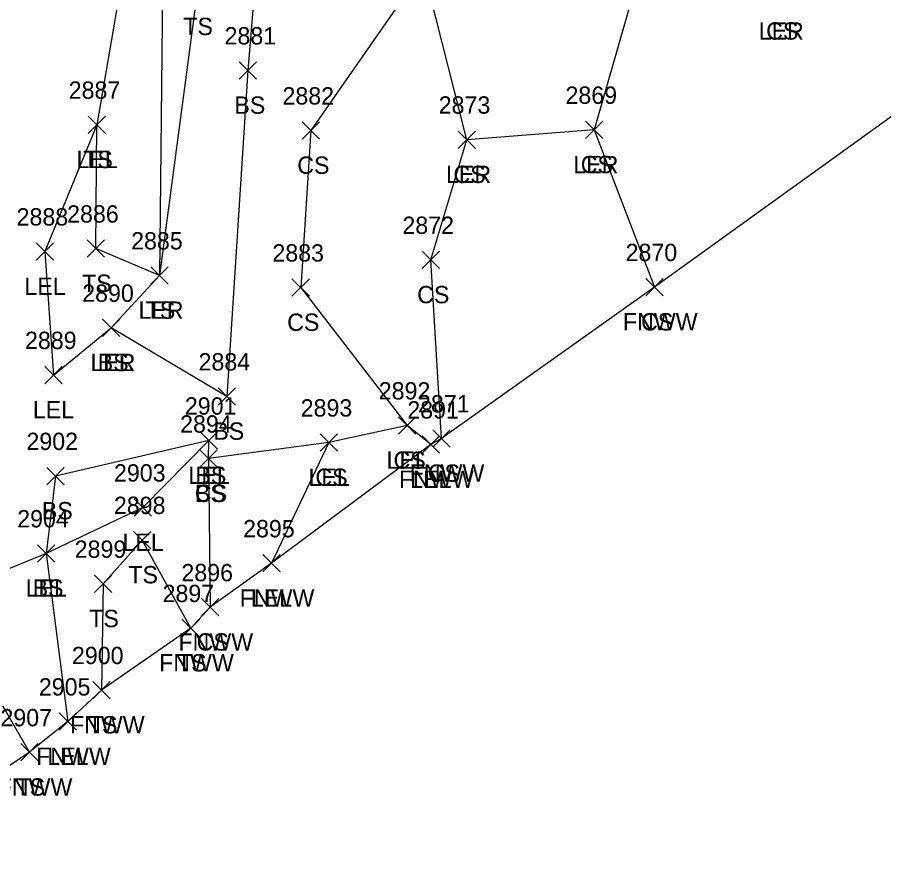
# Model space of a CAD drawing. Extents: x 1483143 to 1488182, y 802902 to 807581.
# Drawn here: x 1487352.5 to 1487452.4, y 805194.3 to 805291.1 of the extents above; entities that cross this region are included whole.
import ezdxf

# ---------------------------------------------------------------- set-up
doc = ezdxf.new("R2010")
doc.units = 0
for name, color, linetype in [('L_A', 7, 'Continuous'), ('L_I', 7, 'Continuous'), ('L_TIC', 7, 'Continuous'), ('LARO', 7, 'Continuous'), ('LELB', 7, 'Continuous'), ('LFNC', 7, 'Continuous')]:
    doc.layers.add(name, color=color, linetype=linetype)

msp = doc.modelspace()

# ---------------------------------------------------------------- linework, layer by layer
at = {"layer": 'L_TIC'}
for points in [[(1487378.104, 805283.984), (1487380.104, 805285.984)], [(1487380.104, 805283.984), (1487378.104, 805285.984)], [(1487360.697, 805277.716), (1487362.697, 805279.716)], [(1487362.697, 805277.716), (1487360.697, 805279.716)], [(1487360.697, 805277.716), (1487362.697, 805279.716)], [(1487362.697, 805277.716), (1487360.697, 805279.716)], [(1487385.353, 805277.052), (1487387.353, 805279.052)], [(1487387.353, 805277.052), (1487385.353, 805279.052)], [(1487418.051, 805277.132), (1487420.051, 805279.132)], [(1487420.051, 805277.132), (1487418.051, 805279.132)], [(1487418.051, 805277.132), (1487420.051, 805279.132)], [(1487420.051, 805277.132), (1487418.051, 805279.132)], [(1487403.373, 805275.996), (1487405.373, 805277.996)], [(1487405.373, 805275.996), (1487403.373, 805277.996)], [(1487403.373, 805275.996), (1487405.373, 805277.996)], [(1487405.373, 805275.996), (1487403.373, 805277.996)], [(1487354.688, 805263.091), (1487356.688, 805265.091)], [(1487356.688, 805263.091), (1487354.688, 805265.091)], [(1487360.571, 805263.427), (1487362.571, 805265.427)], [(1487362.571, 805263.427), (1487360.571, 805265.427)], [(1487399.186, 805262.12), (1487401.186, 805264.12)], [(1487401.186, 805262.12), (1487399.186, 805264.12)], [(1487367.899, 805260.327), (1487369.899, 805262.327)], [(1487369.899, 805260.327), (1487367.899, 805262.327)], [(1487367.899, 805260.327), (1487369.899, 805262.327)], [(1487369.899, 805260.327), (1487367.899, 805262.327)], [(1487384.191, 805258.932), (1487386.191, 805260.932)], [(1487386.191, 805258.932), (1487384.191, 805260.932)], [(1487425.013, 805258.985), (1487427.013, 805260.985)], [(1487427.013, 805258.985), (1487425.013, 805260.985)], [(1487425.013, 805258.985), (1487427.013, 805260.985)], [(1487427.013, 805258.985), (1487425.013, 805260.985)], [(1487362.343, 805254.287), (1487364.343, 805256.287)], [(1487364.343, 805254.287), (1487362.343, 805256.287)], [(1487362.343, 805254.287), (1487364.343, 805256.287)], [(1487364.343, 805254.287), (1487362.343, 805256.287)], [(1487362.343, 805254.287), (1487364.343, 805256.287)], [(1487364.343, 805254.287), (1487362.343, 805256.287)], [(1487355.665, 805248.838), (1487357.665, 805250.838)], [(1487357.665, 805248.838), (1487355.665, 805250.838)], [(1487375.673, 805246.366), (1487377.673, 805248.366)], [(1487377.673, 805246.366), (1487375.673, 805248.366)], [(1487396.459, 805243.019), (1487398.459, 805245.019)], [(1487398.459, 805243.019), (1487396.459, 805245.019)], [(1487396.459, 805243.019), (1487398.459, 805245.019)], [(1487398.459, 805243.019), (1487396.459, 805245.019)], [(1487400.416, 805241.523), (1487402.416, 805243.523)], [(1487402.416, 805241.523), (1487400.416, 805243.523)], [(1487400.416, 805241.523), (1487402.416, 805243.523)], [(1487402.416, 805241.523), (1487400.416, 805243.523)], [(1487373.605, 805241.267), (1487375.605, 805243.267)], [(1487375.605, 805241.267), (1487373.605, 805243.267)], [(1487373.605, 805241.267), (1487375.605, 805243.267)], [(1487375.605, 805241.267), (1487373.605, 805243.267)], [(1487387.454, 805241.045), (1487389.454, 805243.045)], [(1487389.454, 805241.045), (1487387.454, 805243.045)], [(1487387.454, 805241.045), (1487389.454, 805243.045)], [(1487389.454, 805241.045), (1487387.454, 805243.045)], [(1487399.189, 805240.822), (1487401.189, 805242.822)], [(1487401.189, 805240.822), (1487399.189, 805242.822)], [(1487399.189, 805240.822), (1487401.189, 805242.822)], [(1487401.189, 805240.822), (1487399.189, 805242.822)], [(1487373.549, 805239.192), (1487375.549, 805241.192)], [(1487375.549, 805239.192), (1487373.549, 805241.192)], [(1487373.549, 805239.192), (1487375.549, 805241.192)], [(1487375.549, 805239.192), (1487373.549, 805241.192)], [(1487355.902, 805237.185), (1487357.902, 805239.185)], [(1487357.902, 805237.185), (1487355.902, 805239.185)], [(1487365.997, 805233.551), (1487367.997, 805235.551)], [(1487367.997, 805233.551), (1487365.997, 805235.551)], [(1487365.91, 805229.801), (1487367.91, 805231.801)], [(1487367.91, 805229.801), (1487365.91, 805231.801)], [(1487354.834, 805228.258), (1487356.834, 805230.258)], [(1487356.834, 805228.258), (1487354.834, 805230.258)], [(1487354.834, 805228.258), (1487356.834, 805230.258)], [(1487356.834, 805228.258), (1487354.834, 805230.258)], [(1487380.812, 805227.112), (1487382.812, 805229.112)], [(1487382.812, 805227.112), (1487380.812, 805229.112)], [(1487380.812, 805227.112), (1487382.812, 805229.112)], [(1487382.812, 805227.112), (1487380.812, 805229.112)], [(1487361.397, 805224.747), (1487363.397, 805226.747)], [(1487363.397, 805224.747), (1487361.397, 805226.747)], [(1487373.751, 805222.041), (1487375.751, 805224.041)], [(1487375.751, 805222.041), (1487373.751, 805224.041)], [(1487373.751, 805222.041), (1487375.751, 805224.041)], [(1487375.751, 805222.041), (1487373.751, 805224.041)], [(1487371.522, 805219.639), (1487373.522, 805221.639)], [(1487373.522, 805219.639), (1487371.522, 805221.639)], [(1487371.522, 805219.639), (1487373.522, 805221.639)], [(1487373.522, 805219.639), (1487371.522, 805221.639)], [(1487361.235, 805212.48), (1487363.235, 805214.48)], [(1487363.235, 805212.48), (1487361.235, 805214.48)], [(1487361.235, 805212.48), (1487363.235, 805214.48)], [(1487363.235, 805212.48), (1487361.235, 805214.48)], [(1487357.334, 805208.86), (1487359.334, 805210.86)], [(1487359.334, 805208.86), (1487357.334, 805210.86)], [(1487357.334, 805208.86), (1487359.334, 805210.86)], [(1487359.334, 805208.86), (1487357.334, 805210.86)], [(1487352.901, 805205.306), (1487354.901, 805207.306)], [(1487354.901, 805205.306), (1487352.901, 805207.306)], [(1487352.901, 805205.306), (1487354.901, 805207.306)], [(1487354.901, 805205.306), (1487352.901, 805207.306)]]:
    msp.add_lwpolyline(points, dxfattribs=at)
at = {"layer": 'LARO'}
for points in [[(1487491.139, 805377.64), (1487483.455, 805387.213), (1487470.894, 805380.759), (1487466.258, 805367.224), (1487470.784, 805358.601), (1487458.226, 805342.162), (1487444.753, 805343.282), (1487439.56, 805348.1), (1487434.385, 805355.525), (1487412.488, 805358.065), (1487395.267, 805335.004), (1487373.886, 805314.551), (1487364.88, 805297.335), (1487361.697, 805278.716), (1487355.688, 805264.091), (1487356.665, 805249.838), (1487363.343, 805255.287)], [(1487456.251, 805325.102), (1487449.489, 805307.017), (1487440.44, 805293.541), (1487432.383, 805303.058), (1487424.191, 805296.138), (1487419.051, 805278.132), (1487404.373, 805276.996), (1487399.345, 805296.74), (1487390.946, 805305.217), (1487381.162, 805310.211), (1487373.886, 805314.551), (1487369.31, 805297.845), (1487368.899, 805261.327), (1487363.343, 805255.287)], [(1487400.189, 805241.822), (1487397.459, 805244.019), (1487388.454, 805242.045), (1487381.812, 805228.112)], [(1487374.605, 805242.267), (1487366.997, 805234.551), (1487355.834, 805229.258), (1487358.334, 805209.86)]]:
    msp.add_lwpolyline(points, dxfattribs=at)
at = {"layer": 'LELB'}
for points in [[(1487373.886, 805314.551), (1487373.239, 805294.062), (1487368.899, 805261.327), (1487361.571, 805264.427), (1487361.697, 805278.716)], [(1487381.162, 805310.211), (1487379.104, 805284.984), (1487376.673, 805247.366), (1487363.343, 805255.287)], [(1487399.345, 805296.74), (1487386.353, 805278.052), (1487385.191, 805259.932), (1487397.459, 805244.019)], [(1487419.051, 805278.132), (1487426.013, 805259.985)], [(1487401.416, 805242.523), (1487400.186, 805263.12), (1487404.373, 805276.996)], [(1487374.549, 805240.192), (1487374.605, 805242.267), (1487356.902, 805238.185), (1487355.834, 805229.258), (1487349.982, 805226.845), (1487344.332, 805234.379)], [(1487388.454, 805242.045), (1487374.549, 805240.192), (1487374.751, 805223.041)], [(1487372.522, 805220.639), (1487366.91, 805230.801), (1487362.397, 805225.747), (1487362.235, 805213.48)], [(1487353.901, 805206.306), (1487348.823, 805215.051), (1487341.271, 805208.596), (1487340.385, 805197.167)]]:
    msp.add_lwpolyline(points, dxfattribs=at)
at = {"layer": 'LFNC'}
msp.add_lwpolyline([(1487486.093, 805303.625), (1487464.014, 805287.372), (1487426.013, 805259.985), (1487401.416, 805242.523), (1487400.189, 805241.822), (1487381.812, 805228.112), (1487374.751, 805223.041), (1487372.522, 805220.639), (1487362.235, 805213.48), (1487358.334, 805209.86), (1487353.901, 805206.306), (1487340.385, 805197.167), (1487324.399, 805185.566), (1487312.705, 805164.898), (1487301.176, 805144.211), (1487298.042, 805137.825), (1487294.364, 805131.506), (1487284.562, 805115.259), (1487273.31, 805094.592), (1487256.779, 805068.371), (1487246.919, 805049.651), (1487232.592, 805026.135), (1487217.263, 805000.445), (1487203.238, 804976.049)], dxfattribs=at)

# ---------------------------------------------------------------- texts
at = {"layer": 'L_A'}
for s, p in [('TS', (1487371.649, 805289.062)), ('LER', (1487438.023, 805288.541)), ('CS', (1487438.881, 805288.541)), ('BS', (1487377.545, 805279.984)), ('LEL', (1487359.335, 805273.716)), ('TS', (1487360.107, 805273.716)), ('CS', (1487384.794, 805273.052)), ('LER', (1487416.633, 805273.132)), ('CS', (1487417.492, 805273.132)), ('LER', (1487401.956, 805271.996)), ('CS', (1487402.814, 805271.996)), ('LEL', (1487353.326, 805259.091)), ('TS', (1487359.98, 805259.427)), ('CS', (1487398.627, 805258.12)), ('LER', (1487366.482, 805256.327)), ('TS', (1487367.308, 805256.327)), ('CS', (1487383.632, 805254.932)), ('FNWW', (1487422.359, 805254.985)), ('CS', (1487424.454, 805254.985)), ('LER', (1487360.925, 805250.287)), ('LEL', (1487360.98, 805250.287)), ('BS', (1487361.784, 805250.287)), ('LEL', (1487354.303, 805244.838)), ('BS', (1487375.114, 805242.366)), ('LEL', (1487395.096, 805239.019)), ('CS', (1487395.899, 805239.019)), ('FNWW', (1487397.763, 805237.523)), ('CS', (1487399.857, 805237.523)), ('LEL', (1487372.243, 805237.267)), ('BS', (1487373.046, 805237.267)), ('LEL', (1487386.091, 805237.045)), ('CS', (1487386.894, 805237.045)), ('FNWW', (1487396.535, 805236.822)), ('LEL', (1487397.827, 805236.822)), ('CS', (1487372.989, 805235.192)), ('BS', (1487372.989, 805235.192)), ('BS', (1487355.342, 805233.185)), ('LEL', (1487364.635, 805229.551)), ('TS', (1487365.319, 805225.801)), ('LEL', (1487353.472, 805224.258)), ('BS', (1487354.275, 805224.258)), ('FNWW', (1487378.159, 805223.112)), ('LEL', (1487379.45, 805223.112)), ('TS', (1487360.806, 805220.747)), ('FNWW', (1487371.097, 805218.041)), ('CS', (1487373.192, 805218.041)), ('FNWW', (1487368.868, 805215.639)), ('TS', (1487370.931, 805215.639)), ('FNWW', (1487358.581, 805208.48)), ('TS', (1487360.644, 805208.48)), ('FNWW', (1487354.681, 805204.86)), ('LEL', (1487355.972, 805204.86)), ('FNWW', (1487350.248, 805201.306)), ('TS', (1487352.311, 805201.306))]:
    msp.add_text(s, height=2, dxfattribs=at).set_placement(p)
at = {"layer": 'L_I'}
for s, p in [('2881', (1487376.411, 805287.984)), ('2887', (1487358.437, 805281.716)), ('2887', (1487358.437, 805281.716)), ('2882', (1487383.093, 805281.052)), ('2869', (1487415.736, 805281.132)), ('2869', (1487415.736, 805281.132)), ('2873', (1487401.113, 805279.996)), ('2873', (1487401.113, 805279.996)), ('2888', (1487352.428, 805267.091)), ('2886', (1487358.256, 805267.427)), ('2872', (1487396.926, 805266.12)), ('2885', (1487365.639, 805264.327)), ('2885', (1487365.639, 805264.327)), ('2883', (1487381.931, 805262.932)), ('2870', (1487422.666, 805262.985)), ('2870', (1487422.666, 805262.985)), ('2890', (1487359.996, 805258.287)), ('2890', (1487359.996, 805258.287)), ('2890', (1487359.996, 805258.287)), ('2889', (1487353.398, 805252.838)), ('2884', (1487373.413, 805250.366)), ('2892', (1487394.199, 805247.019)), ('2892', (1487394.199, 805247.019)), ('2871', (1487398.723, 805245.523)), ('2871', (1487398.723, 805245.523)), ('2901', (1487371.833, 805245.267)), ('2901', (1487371.833, 805245.267)), ('2893', (1487385.194, 805245.045)), ('2893', (1487385.194, 805245.045)), ('2891', (1487397.496, 805244.822)), ('2891', (1487397.496, 805244.822)), ('2894', (1487371.289, 805243.192)), ('2894', (1487371.289, 805243.192)), ('2902', (1487353.563, 805241.185)), ('2903', (1487363.659, 805237.551)), ('2898', (1487363.65, 805233.801)), ('2904', (1487352.495, 805232.258)), ('2904', (1487352.495, 805232.258)), ('2895', (1487378.553, 805231.112)), ('2895', (1487378.553, 805231.112)), ('2899', (1487359.129, 805228.747)), ('2896', (1487371.436, 805226.041)), ('2896', (1487371.436, 805226.041)), ('2897', (1487369.262, 805223.639)), ('2897', (1487369.262, 805223.639)), ('2900', (1487358.81, 805216.48)), ('2900', (1487358.81, 805216.48)), ('2905', (1487354.996, 805212.86)), ('2905', (1487354.996, 805212.86)), ('2907', (1487350.563, 805209.306)), ('2907', (1487350.563, 805209.306))]:
    msp.add_text(s, height=2, dxfattribs=at).set_placement(p)

doc.saveas('drawing.dxf')
